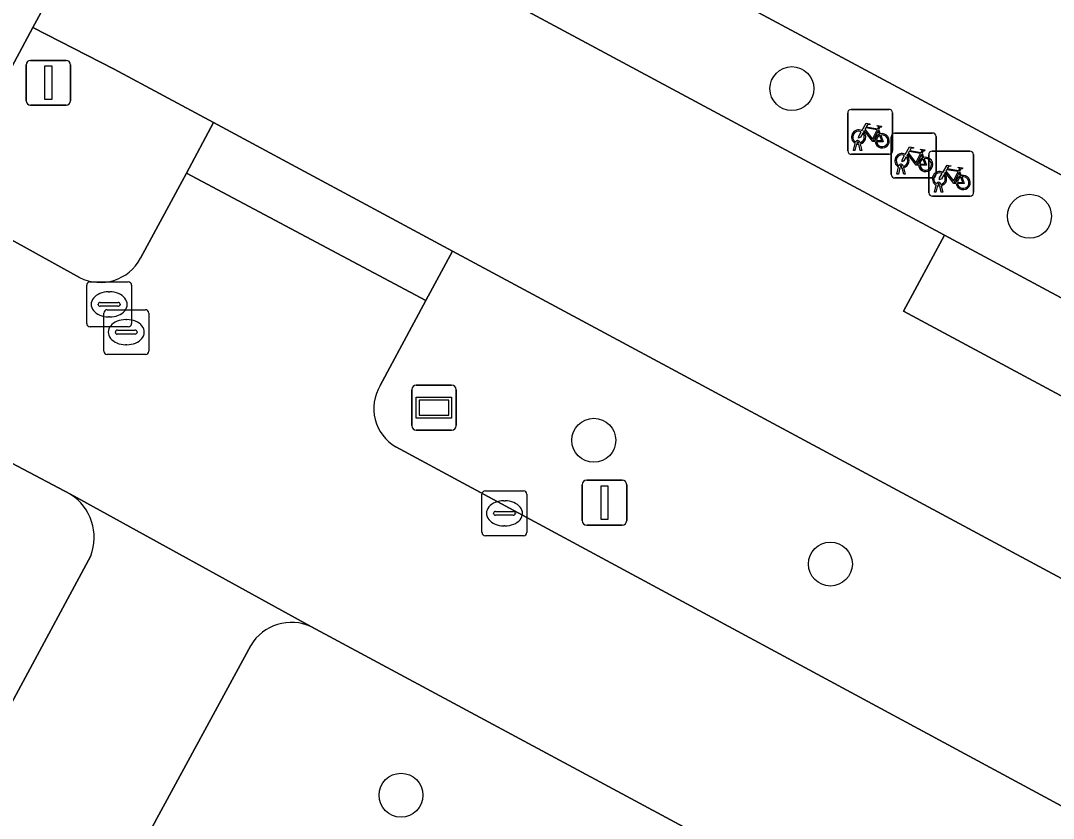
# Model space of a CAD drawing. Extents: x 159489 to 160304, y 383825 to 384531.
# Drawn here: x 159891.43 to 159914.43, y 384143.83 to 384161.6 of the extents above; entities that cross this region are included whole.
import ezdxf

# ---------------------------------------------------------------- set-up
doc = ezdxf.new("R2010")
doc.units = 0
for name, color, linetype in [('IMGEO_Boom', 7, 'Continuous'), ('IMGEO_Brandkraan', 7, 'Continuous'), ('IMGEO_Fietsenrek', 7, 'Continuous'), ('IMGEO_Groenvoorziening', 7, 'Continuous'), ('IMGEO_Informatiebord', 7, 'Continuous'), ('IMGEO_Kolk', 7, 'Continuous'), ('IMGEO_Lichtmast', 7, 'Continuous'), ('IMGEO_OVBaan_gesloten', 7, 'Continuous'), ('IMGEO_Parkeervlak_gesloten', 7, 'Continuous'), ('IMGEO_Rijbaan_lokaal_gesloten', 7, 'Continuous'), ('IMGEO_Verkeersregelinstallatiepaal', 7, 'Continuous'), ('IMGEO_Voetgangersgebied_gesloten', 7, 'Continuous'), ('IMGEO_Voetpad_open', 7, 'Continuous')]:
    doc.layers.add(name, color=color, linetype=linetype)

msp = doc.modelspace()

# ---------------------------------------------------------------- linework, layer by layer
at = {"layer": 'IMGEO_Boom'}
for centre in [(159908.605, 384160.09), (159913.898, 384157.248), (159904.193, 384152.256), (159909.463, 384149.498), (159899.898, 384144.35)]:
    msp.add_circle(centre, 0.489, dxfattribs=at)
at = {"layer": 'IMGEO_Brandkraan'}
for p, q in [((159892.896, 384154.857), (159892.896, 384155.709)), ((159892.971, 384155.783), (159893.823, 384155.783)), ((159893.384, 384155.563), (159893.409, 384155.563)), ((159893.897, 384155.709), (159893.897, 384154.857)), ((159893.198, 384155.326), (159893.596, 384155.326)), ((159893.155, 384155.277), (159893.155, 384155.289)), ((159893.593, 384155.24), (159893.195, 384155.24)), ((159893.353, 384155.165), (159894.205, 384155.165)), ((159893.639, 384155.289), (159893.639, 384155.277)), ((159893.278, 384154.239), (159893.278, 384155.091)), ((159893.407, 384155.003), (159893.382, 384155.003)), ((159893.766, 384154.945), (159893.791, 384154.945)), ((159894.279, 384155.091), (159894.279, 384154.239)), ((159893.823, 384154.783), (159892.971, 384154.783)), ((159893.537, 384154.659), (159893.537, 384154.671)), ((159893.58, 384154.708), (159893.978, 384154.708)), ((159894.021, 384154.671), (159894.021, 384154.659)), ((159893.975, 384154.622), (159893.577, 384154.622)), ((159893.789, 384154.385), (159893.764, 384154.385)), ((159894.205, 384154.165), (159893.353, 384154.165))]:
    msp.add_line(p, q, dxfattribs=at)
for points in [[(159892.896, 384154.857), (159892.896, 384155.709)], [(159892.971, 384155.783), (159893.823, 384155.783)], [(159893.897, 384155.709), (159893.897, 384154.857)], [(159893.353, 384155.165), (159894.205, 384155.165)], [(159893.278, 384154.239), (159893.278, 384155.091)], [(159894.279, 384155.091), (159894.279, 384154.239)], [(159893.823, 384154.783), (159892.971, 384154.783)], [(159894.205, 384154.165), (159893.353, 384154.165)]]:
    msp.add_lwpolyline(points, dxfattribs=at)
for centre, radius, start, end in [((159892.973, 384155.707), 0.0765, 91.552, 178.448), ((159892.973, 384155.707), 0.0765, 91.552, 178.448), ((159893.821, 384155.707), 0.0765, 1.552, 88.448), ((159893.821, 384155.707), 0.0765, 1.552, 88.448), ((159893.195, 384155.286), 0.0403, 85.8775, 175.7526), ((159893.6, 384155.288), 0.0386, 1.7309, 96.639), ((159893.192, 384155.276), 0.0366, 178.938, 274.7102), ((159893.355, 384155.089), 0.0765, 91.552, 178.448), ((159893.355, 384155.089), 0.0765, 91.552, 178.448), ((159893.596, 384155.283), 0.043, 264.8664, 352.4533), ((159894.203, 384155.089), 0.0765, 1.552, 88.448), ((159894.203, 384155.089), 0.0765, 1.552, 88.448), ((159892.973, 384154.859), 0.0765, 181.552, 268.448), ((159892.973, 384154.859), 0.0765, 181.552, 268.448), ((159893.577, 384154.668), 0.0403, 85.8775, 175.7526), ((159893.574, 384154.658), 0.0366, 178.938, 274.7102), ((159893.821, 384154.859), 0.0765, 271.552, 358.448), ((159893.821, 384154.859), 0.0765, 271.552, 358.448), ((159893.978, 384154.665), 0.043, 264.8664, 352.4533), ((159893.982, 384154.67), 0.0386, 1.7309, 96.639), ((159893.355, 384154.241), 0.0765, 181.552, 268.448), ((159893.355, 384154.241), 0.0765, 181.552, 268.448), ((159894.203, 384154.241), 0.0765, 271.552, 358.448), ((159894.203, 384154.241), 0.0765, 271.552, 358.448)]:
    msp.add_arc(centre, radius, start, end, dxfattribs=at)
for centre, major_axis, ratio, start_param, end_param in [((159893.383, 384155.283), (-0.387, 0.002), 0.722429, 4.712389, 7.853982), ((159893.408, 384155.283), (-0.39, 0.002), 0.717154, 1.570796, 4.712389), ((159893.765, 384154.665), (-0.387, 0.002), 0.722429, 4.712389, 7.853982), ((159893.79, 384154.665), (-0.39, 0.002), 0.717154, 1.570796, 4.712389)]:
    msp.add_ellipse(centre, major_axis=major_axis, ratio=ratio, start_param=start_param, end_param=end_param, dxfattribs=at)
at = {"layer": 'IMGEO_Fietsenrek'}
for p, q in [((159909.85, 384158.702), (159909.85, 384159.543)), ((159909.85, 384159.543), (159909.85, 384158.702)), ((159909.925, 384159.627), (159910.766, 384159.627)), ((159910.766, 384159.627), (159909.925, 384159.627)), ((159910.85, 384159.552), (159910.85, 384158.711)), ((159910.85, 384158.711), (159910.85, 384159.552)), ((159910.537, 384159.176), (159910.573, 384159.081)), ((159910.817, 384158.175), (159910.817, 384159.016)), ((159910.817, 384159.016), (159910.817, 384158.175)), ((159910.892, 384159.1), (159911.733, 384159.1)), ((159911.733, 384159.1), (159910.892, 384159.1)), ((159911.817, 384159.025), (159911.817, 384158.184)), ((159911.817, 384158.184), (159911.817, 384159.025)), ((159909.977, 384158.711), (159910.016, 384158.871)), ((159910.046, 384158.859), (159910.011, 384158.711)), ((159910.088, 384158.883), (159910.087, 384158.887)), ((159910.129, 384158.711), (159910.095, 384158.853)), ((159910.119, 384158.894), (159910.12, 384158.887)), ((159910.127, 384158.857), (159910.162, 384158.711)), ((159910.775, 384158.627), (159909.934, 384158.627)), ((159909.934, 384158.627), (159910.775, 384158.627)), ((159910.011, 384158.711), (159909.977, 384158.711)), ((159910.162, 384158.711), (159910.129, 384158.711)), ((159911.504, 384158.649), (159911.54, 384158.554)), ((159911.654, 384157.772), (159911.654, 384158.613)), ((159911.654, 384158.613), (159911.654, 384157.772)), ((159911.729, 384158.697), (159912.57, 384158.697)), ((159912.57, 384158.697), (159911.729, 384158.697)), ((159912.654, 384158.622), (159912.654, 384157.781)), ((159912.654, 384157.781), (159912.654, 384158.622)), ((159910.944, 384158.184), (159910.983, 384158.344)), ((159911.013, 384158.332), (159910.978, 384158.184)), ((159911.055, 384158.356), (159911.054, 384158.36)), ((159911.096, 384158.184), (159911.062, 384158.326)), ((159911.086, 384158.367), (159911.087, 384158.36)), ((159911.094, 384158.33), (159911.129, 384158.184)), ((159911.742, 384158.1), (159910.901, 384158.1)), ((159910.901, 384158.1), (159911.742, 384158.1)), ((159910.978, 384158.184), (159910.944, 384158.184)), ((159911.129, 384158.184), (159911.096, 384158.184)), ((159912.341, 384158.246), (159912.377, 384158.151)), ((159911.781, 384157.781), (159911.82, 384157.941)), ((159911.85, 384157.929), (159911.815, 384157.781)), ((159911.892, 384157.953), (159911.891, 384157.957)), ((159911.933, 384157.781), (159911.899, 384157.923)), ((159911.923, 384157.964), (159911.924, 384157.957)), ((159911.931, 384157.927), (159911.966, 384157.781)), ((159912.579, 384157.697), (159911.738, 384157.697)), ((159911.738, 384157.697), (159912.579, 384157.697)), ((159911.815, 384157.781), (159911.781, 384157.781)), ((159911.966, 384157.781), (159911.933, 384157.781))]:
    msp.add_line(p, q, dxfattribs=at)
for points in [[(159910.163, 384159.153), (159910.258, 384159.317), (159910.344, 384159.303), (159910.346, 384159.294), (159910.29, 384159.283), (159910.263, 384159.238), (159910.519, 384159.197)], [(159910.519, 384159.197), (159910.544, 384159.246), (159910.538, 384159.25), (159910.515, 384159.254), (159910.503, 384159.261), (159910.502, 384159.264), (159910.504, 384159.269), (159910.599, 384159.254), (159910.601, 384159.244), (159910.591, 384159.231), (159910.579, 384159.225), (159910.565, 384159.231), (159910.537, 384159.176)], [(159910.184, 384159.101), (159910.132, 384159.011), (159910.092, 384158.986), (159910.093, 384159.033), (159910.148, 384159.127)], [(159910.459, 384158.909), (159910.409, 384158.909), (159910.218, 384159.16), (159910.199, 384159.128)], [(159910.506, 384159.172), (159910.249, 384159.213), (159910.232, 384159.184), (159910.399, 384158.964), (159910.506, 384159.172)], [(159910.554, 384159.074), (159910.524, 384159.151), (159910.415, 384158.933), (159910.458, 384158.933)], [(159910.488, 384158.933), (159910.608, 384158.932), (159910.564, 384159.046)], [(159910.584, 384159.053), (159910.639, 384158.908), (159910.489, 384158.908)], [(159911.13, 384158.626), (159911.225, 384158.79), (159911.311, 384158.776), (159911.313, 384158.767), (159911.257, 384158.756), (159911.23, 384158.711), (159911.486, 384158.67)], [(159911.151, 384158.574), (159911.099, 384158.484), (159911.059, 384158.459), (159911.06, 384158.506), (159911.115, 384158.6)], [(159911.426, 384158.382), (159911.376, 384158.382), (159911.185, 384158.633), (159911.166, 384158.601)], [(159911.473, 384158.645), (159911.216, 384158.686), (159911.199, 384158.657), (159911.366, 384158.437), (159911.473, 384158.645)], [(159911.521, 384158.547), (159911.491, 384158.624), (159911.382, 384158.406), (159911.425, 384158.406)], [(159911.486, 384158.67), (159911.511, 384158.719), (159911.505, 384158.723), (159911.482, 384158.727), (159911.47, 384158.734), (159911.469, 384158.737), (159911.471, 384158.742), (159911.566, 384158.727), (159911.568, 384158.717), (159911.558, 384158.704), (159911.546, 384158.698), (159911.532, 384158.704), (159911.504, 384158.649)], [(159911.455, 384158.406), (159911.575, 384158.405), (159911.531, 384158.519)], [(159911.551, 384158.526), (159911.606, 384158.381), (159911.456, 384158.381)], [(159911.967, 384158.223), (159912.062, 384158.387), (159912.148, 384158.373), (159912.15, 384158.364), (159912.094, 384158.353), (159912.067, 384158.308), (159912.323, 384158.267)], [(159912.323, 384158.267), (159912.348, 384158.316), (159912.342, 384158.32), (159912.319, 384158.324), (159912.307, 384158.331), (159912.306, 384158.334), (159912.308, 384158.339), (159912.403, 384158.324), (159912.405, 384158.314), (159912.395, 384158.301), (159912.383, 384158.295), (159912.369, 384158.301), (159912.341, 384158.246)], [(159911.988, 384158.171), (159911.936, 384158.081), (159911.896, 384158.056), (159911.897, 384158.103), (159911.952, 384158.197)], [(159912.263, 384157.979), (159912.213, 384157.979), (159912.022, 384158.23), (159912.003, 384158.198)], [(159912.31, 384158.242), (159912.053, 384158.283), (159912.036, 384158.254), (159912.203, 384158.034), (159912.31, 384158.242)], [(159912.358, 384158.144), (159912.328, 384158.221), (159912.219, 384158.003), (159912.262, 384158.003)], [(159912.292, 384158.003), (159912.412, 384158.002), (159912.368, 384158.116)], [(159912.388, 384158.123), (159912.443, 384157.978), (159912.293, 384157.978)]]:
    msp.add_lwpolyline(points, dxfattribs=at)
for centre, radius, start, end in [((159909.928, 384159.549), 0.0779, 92.4484, 184.2845), ((159909.928, 384159.549), 0.0779, 92.4484, 184.2845), ((159910.772, 384159.549), 0.0779, 2.4484, 94.2845), ((159910.772, 384159.549), 0.0779, 2.4484, 94.2845), ((159910.09, 384159.012), 0.159, 62.6766, 242.1369), ((159910.09, 384159.012), 0.129, 63.3192, 238.903), ((159910.09, 384159.012), 0.129, 283.6043, 43.4302), ((159910.09, 384159.012), 0.159, 283.5766, 46.6042), ((159910.617, 384158.928), 0.159, 113.3408, 178.3217), ((159910.617, 384158.928), 0.159, 187.0065, 105.7708), ((159910.617, 384158.928), 0.129, 113.923, 177.9556), ((159910.617, 384158.928), 0.129, 188.6715, 104.5883), ((159910.895, 384159.022), 0.0779, 92.4484, 184.2845), ((159910.895, 384159.022), 0.0779, 92.4484, 184.2845), ((159911.739, 384159.022), 0.0779, 2.4484, 94.2845), ((159911.739, 384159.022), 0.0779, 2.4484, 94.2845), ((159910.07, 384158.883), 0.0499, 12.8025, 158.6934), ((159910.09, 384159.012), 0.159, 253.9967, 271.7867), ((159910.07, 384158.883), 0.0174, 12.8025, 163.4502), ((159910.09, 384159.012), 0.129, 253.415, 269.0204), ((159909.928, 384158.705), 0.0779, 182.4484, 274.2845), ((159909.928, 384158.705), 0.0779, 182.4484, 274.2845), ((159910.772, 384158.705), 0.0779, 272.4484, 4.2845), ((159910.772, 384158.705), 0.0779, 272.4484, 4.2845), ((159911.057, 384158.485), 0.159, 62.6766, 242.1369), ((159911.057, 384158.485), 0.129, 63.3192, 238.903), ((159911.057, 384158.485), 0.129, 283.6043, 43.4302), ((159911.057, 384158.485), 0.159, 283.5766, 46.6042), ((159911.584, 384158.401), 0.159, 113.3408, 178.3217), ((159911.584, 384158.401), 0.159, 187.0065, 105.7708), ((159911.732, 384158.619), 0.0779, 92.4484, 184.2845), ((159911.732, 384158.619), 0.0779, 92.4484, 184.2845), ((159912.576, 384158.619), 0.0779, 2.4484, 94.2845), ((159912.576, 384158.619), 0.0779, 2.4484, 94.2845), ((159911.037, 384158.356), 0.0499, 12.8025, 158.6934), ((159911.057, 384158.485), 0.159, 253.9967, 271.7867), ((159911.037, 384158.356), 0.0174, 12.8025, 163.4502), ((159911.057, 384158.485), 0.129, 253.415, 269.0204), ((159911.584, 384158.401), 0.129, 113.923, 177.9556), ((159911.584, 384158.401), 0.129, 188.6715, 104.5883), ((159910.895, 384158.178), 0.0779, 182.4484, 274.2845), ((159910.895, 384158.178), 0.0779, 182.4484, 274.2845), ((159911.894, 384158.082), 0.159, 62.6766, 242.1369), ((159911.739, 384158.178), 0.0779, 272.4484, 4.2845), ((159911.739, 384158.178), 0.0779, 272.4484, 4.2845), ((159911.894, 384158.082), 0.129, 63.3192, 238.903), ((159911.894, 384158.082), 0.129, 283.6043, 43.4302), ((159911.894, 384158.082), 0.159, 283.5766, 46.6042), ((159912.421, 384157.998), 0.159, 113.3408, 178.3217), ((159912.421, 384157.998), 0.159, 187.0065, 105.7708), ((159912.421, 384157.998), 0.129, 113.923, 177.9556), ((159912.421, 384157.998), 0.129, 188.6715, 104.5883), ((159911.874, 384157.953), 0.0499, 12.8025, 158.6934), ((159911.894, 384158.082), 0.159, 253.9967, 271.7867), ((159911.874, 384157.953), 0.0174, 12.8025, 163.4502), ((159911.894, 384158.082), 0.129, 253.415, 269.0204), ((159911.732, 384157.775), 0.0779, 182.4484, 274.2845), ((159911.732, 384157.775), 0.0779, 182.4484, 274.2845), ((159912.576, 384157.775), 0.0779, 272.4484, 4.2845), ((159912.576, 384157.775), 0.0779, 272.4484, 4.2845)]:
    msp.add_arc(centre, radius, start, end, dxfattribs=at)
at = {"layer": 'IMGEO_Groenvoorziening'}
for points in [[(159895.12, 384158.205), (159895.723, 384159.334), (159893.509, 384160.525), (159891.699, 384161.454), (159889.629, 384157.595), (159892.737, 384155.882)], [(159894.096, 384156.31), (159895.12, 384158.205)], [(159905.423, 384154.113), (159901.046, 384156.469), (159900.453, 384155.367), (159899.432, 384153.474)], [(159899.78, 384152.109), (159937.631, 384131.692), (159939.104, 384134.563), (159939.687, 384135.699), (159936.03, 384137.66), (159905.423, 384154.113)], [(159936.719, 384127.237), (159897.901, 384148.099)], [(159896.55, 384147.685), (159894.462, 384143.834)]]:
    msp.add_lwpolyline(points, dxfattribs=at)
for centre, radius, start, end in [((159893.198, 384156.791), 1.019, 243.1135, 331.8488), ((159900.281, 384152.964), 0.99, 148.9789, 239.6263), ((159897.454, 384147.148), 1.051, 64.8059, 149.2684)]:
    msp.add_arc(centre, radius, start, end, dxfattribs=at)
at = {"layer": 'IMGEO_Informatiebord'}
for p, q in [((159900.136, 384152.582), (159900.136, 384153.382)), ((159900.136, 384153.382), (159900.136, 384152.582)), ((159900.236, 384153.482), (159901.026, 384153.482)), ((159901.026, 384153.482), (159900.236, 384153.482)), ((159901.126, 384153.382), (159901.126, 384152.582)), ((159901.126, 384152.582), (159901.126, 384153.382)), ((159901.026, 384152.482), (159900.236, 384152.482)), ((159900.236, 384152.482), (159901.026, 384152.482))]:
    msp.add_line(p, q, dxfattribs=at)
for points in [[(159900.237, 384153.214), (159901.025, 384153.214), (159901.025, 384152.75), (159900.237, 384152.75), (159900.237, 384153.214)], [(159900.302, 384153.149), (159900.302, 384152.815), (159900.96, 384152.815), (159900.96, 384153.149), (159900.302, 384153.149)]]:
    msp.add_lwpolyline(points, dxfattribs=at)
for centre, start, end in [((159900.236, 384153.382), 90, 180), ((159900.236, 384153.382), 90, 180), ((159901.026, 384153.382), 0, 90), ((159901.026, 384153.382), 360, 90), ((159900.236, 384152.582), 180, 270), ((159900.236, 384152.582), 180, 270), ((159901.026, 384152.582), 270, 0), ((159901.026, 384152.582), 270, 0)]:
    msp.add_arc(centre, 0.1, start, end, dxfattribs=at)
at = {"layer": 'IMGEO_Kolk'}
for p, q in [((159901.702, 384150.203), (159901.702, 384151.055)), ((159901.777, 384151.129), (159902.629, 384151.129)), ((159902.703, 384151.055), (159902.703, 384150.203)), ((159902.19, 384150.909), (159902.215, 384150.909)), ((159901.961, 384150.623), (159901.961, 384150.635)), ((159902.399, 384150.586), (159902.001, 384150.586)), ((159902.004, 384150.672), (159902.402, 384150.672)), ((159902.445, 384150.635), (159902.445, 384150.623)), ((159902.213, 384150.349), (159902.188, 384150.349)), ((159902.629, 384150.129), (159901.777, 384150.129))]:
    msp.add_line(p, q, dxfattribs=at)
for points in [[(159901.702, 384150.203), (159901.702, 384151.055)], [(159901.777, 384151.129), (159902.629, 384151.129)], [(159902.703, 384151.055), (159902.703, 384150.203)], [(159902.629, 384150.129), (159901.777, 384150.129)]]:
    msp.add_lwpolyline(points, dxfattribs=at)
for centre, radius, start, end in [((159901.779, 384151.053), 0.0765, 91.552, 178.448), ((159901.779, 384151.053), 0.0765, 91.552, 178.448), ((159902.627, 384151.053), 0.0765, 1.552, 88.448), ((159902.627, 384151.053), 0.0765, 1.552, 88.448), ((159902.001, 384150.632), 0.0403, 85.8775, 175.7526), ((159901.998, 384150.622), 0.0366, 178.938, 274.7102), ((159902.402, 384150.629), 0.043, 264.8664, 352.4533), ((159902.406, 384150.634), 0.0386, 1.7309, 96.639), ((159901.779, 384150.205), 0.0765, 181.552, 268.448), ((159901.779, 384150.205), 0.0765, 181.552, 268.448), ((159902.627, 384150.205), 0.0765, 271.552, 358.448), ((159902.627, 384150.205), 0.0765, 271.552, 358.448)]:
    msp.add_arc(centre, radius, start, end, dxfattribs=at)
for centre, major_axis, ratio, start_param, end_param in [((159902.189, 384150.629), (-0.387, 0.002), 0.722429, 4.712389, 7.853982), ((159902.214, 384150.629), (-0.39, 0.002), 0.717154, 1.570796, 4.712389)]:
    msp.add_ellipse(centre, major_axis=major_axis, ratio=ratio, start_param=start_param, end_param=end_param, dxfattribs=at)
at = {"layer": 'IMGEO_Lichtmast'}
for p, q in [((159903.935, 384150.466), (159903.935, 384151.266)), ((159903.935, 384151.266), (159903.935, 384150.466)), ((159904.035, 384151.366), (159904.825, 384151.366)), ((159904.825, 384151.366), (159904.035, 384151.366)), ((159904.925, 384151.266), (159904.925, 384150.466)), ((159904.925, 384150.466), (159904.925, 384151.266)), ((159904.825, 384150.366), (159904.035, 384150.366)), ((159904.035, 384150.366), (159904.825, 384150.366))]:
    msp.add_line(p, q, dxfattribs=at)
msp.add_lwpolyline([(159904.355, 384151.241), (159904.505, 384151.241), (159904.505, 384150.491), (159904.355, 384150.491), (159904.355, 384151.241)], dxfattribs=at)
for centre, start, end in [((159904.035, 384151.266), 90, 180), ((159904.035, 384151.266), 90, 180), ((159904.825, 384151.266), 0, 90), ((159904.825, 384151.266), 360, 90), ((159904.035, 384150.466), 180, 270), ((159904.035, 384150.466), 180, 270), ((159904.825, 384150.466), 270, 0), ((159904.825, 384150.466), 270, 0)]:
    msp.add_arc(centre, 0.1, start, end, dxfattribs=at)
at = {"layer": 'IMGEO_OVBaan_gesloten'}
msp.add_lwpolyline([(159889.629, 384157.595), (159891.699, 384161.454), (159894.341, 384166.312), (159894.932, 384167.392), (159899.663, 384176.232), (159917.37, 384209.066), (159917.564, 384209.236), (159933.717, 384239.272), (159933.611, 384239.33), (159934.188, 384240.289), (159934.691, 384241.032), (159927.855, 384244.699), (159927.163, 384242.784), (159925.839, 384239.117), (159925.093, 384237.495), (159923.939, 384235.4), (159923.428, 384234.441), (159911.615, 384212.316), (159911.69, 384212.238), (159911.593, 384212.02), (159910.296, 384209.51), (159906.952, 384203.585), (159893.253, 384178.177), (159888.635, 384169.463)], dxfattribs=at)
at = {"layer": 'IMGEO_Parkeervlak_gesloten'}
msp.add_lwpolyline([(159912.004, 384156.822), (159911.095, 384155.132), (159969.104, 384123.965), (159970.012, 384125.655)], close=True, dxfattribs=at)
at = {"layer": 'IMGEO_Rijbaan_lokaal_gesloten'}
msp.add_lwpolyline([(159910.698, 384167.182), (159905.438, 384169.984), (159900.602, 384172.559), (159897.742, 384167.217), (159991.549, 384116.926), (159998.32, 384113.209), (160001.178, 384118.557)], close=True, dxfattribs=at)
for points in [[(159997.184, 384111.056), (159989.868, 384114.987), (159988.96, 384113.296), (159974.025, 384121.32), (159974.934, 384123.011), (159970.012, 384125.655), (159969.104, 384123.965), (159911.095, 384155.132), (159912.004, 384156.822), (159894.341, 384166.312), (159891.699, 384161.454), (159893.509, 384160.525), (159895.723, 384159.334), (159901.046, 384156.469), (159905.423, 384154.113), (159936.03, 384137.66), (159939.687, 384135.699), (159941.411, 384134.785), (159948.486, 384130.974), (159966.662, 384121.216), (159972.01, 384118.346), (159992.857, 384107.129)], [(159897.901, 384148.099), (159892.538, 384151.052)], [(159892.986, 384149.68), (159889.137, 384142.535), (159875.881, 384117.815)], [(159879.882, 384116.79), (159893.227, 384141.526), (159894.462, 384143.834), (159896.55, 384147.685)]]:
    msp.add_lwpolyline(points, dxfattribs=at)
for centre, radius, start, end in [((159891.92, 384150.091), 1.142, 338.9097, 57.2572), ((159897.454, 384147.148), 1.051, 64.8059, 149.2684)]:
    msp.add_arc(centre, radius, start, end, dxfattribs=at)
at = {"layer": 'IMGEO_Verkeersregelinstallatiepaal'}
for p, q in [((159891.547, 384159.82), (159891.547, 384160.62)), ((159891.547, 384160.62), (159891.547, 384159.82)), ((159891.647, 384160.72), (159892.437, 384160.72)), ((159892.437, 384160.72), (159891.647, 384160.72)), ((159892.537, 384160.62), (159892.537, 384159.82)), ((159892.537, 384159.82), (159892.537, 384160.62)), ((159892.437, 384159.72), (159891.647, 384159.72)), ((159891.647, 384159.72), (159892.437, 384159.72))]:
    msp.add_line(p, q, dxfattribs=at)
msp.add_lwpolyline([(159891.967, 384160.595), (159892.117, 384160.595), (159892.117, 384159.845), (159891.967, 384159.845), (159891.967, 384160.595)], dxfattribs=at)
for centre, start, end in [((159891.647, 384160.62), 90, 180), ((159891.647, 384160.62), 90, 180), ((159892.437, 384160.62), 0, 90), ((159892.437, 384160.62), 360, 90), ((159891.647, 384159.82), 180, 270), ((159891.647, 384159.82), 180, 270), ((159892.437, 384159.82), 270, 0), ((159892.437, 384159.82), 270, 0)]:
    msp.add_arc(centre, 0.1, start, end, dxfattribs=at)
at = {"layer": 'IMGEO_Voetgangersgebied_gesloten'}
for points in [[(159899.432, 384153.474), (159900.453, 384155.367), (159895.12, 384158.205), (159894.096, 384156.31)], [(159892.737, 384155.882), (159889.629, 384157.595), (159887.537, 384153.695), (159890.072, 384152.355), (159891.089, 384151.818), (159892.538, 384151.052), (159897.901, 384148.099), (159936.719, 384127.237)], [(159939.285, 384130.812), (159937.631, 384131.692), (159899.78, 384152.109)]]:
    msp.add_lwpolyline(points, dxfattribs=at)
for centre, radius, start, end in [((159893.198, 384156.791), 1.019, 243.1135, 331.8488), ((159900.281, 384152.964), 0.99, 148.9789, 239.6263)]:
    msp.add_arc(centre, radius, start, end, dxfattribs=at)
at = {"layer": 'IMGEO_Voetpad_open'}
for points in [[(159993.803, 384125.855), (159988.602, 384128.644), (159972.877, 384137.075), (159970.476, 384138.363), (159951.365, 384148.61), (159948.39, 384150.205), (159940.225, 384154.583), (159935.251, 384157.25), (159918.126, 384166.432), (159912.035, 384169.676), (159906.775, 384172.478), (159901.96, 384175.043), (159901.938, 384175.054), (159899.663, 384176.232), (159894.932, 384167.392), (159894.341, 384166.312), (159912.004, 384156.822), (159970.012, 384125.655), (159974.934, 384123.011), (159989.868, 384114.987), (159997.184, 384111.056)], [(159998.32, 384113.209), (159991.549, 384116.926), (159897.742, 384167.217), (159900.602, 384172.559), (159905.438, 384169.984), (159910.698, 384167.182), (160001.178, 384118.557)], [(159892.538, 384151.052), (159891.089, 384151.818), (159864.623, 384102.661), (159865.829, 384102.01), (159865.816, 384101.986), (159865.92, 384101.929), (159869.459, 384108.58), (159888.023, 384143.133), (159889.137, 384142.535), (159892.986, 384149.68)], [(159894.462, 384143.834), (159893.227, 384141.526), (159879.882, 384116.79)]]:
    msp.add_lwpolyline(points, dxfattribs=at)
msp.add_lwpolyline([(159895.723, 384159.334), (159895.12, 384158.205), (159900.453, 384155.367), (159901.046, 384156.469)], close=True, dxfattribs=at)
msp.add_arc((159891.92, 384150.091), 1.142, 338.9097, 57.2572, dxfattribs=at)

doc.saveas('drawing.dxf')
